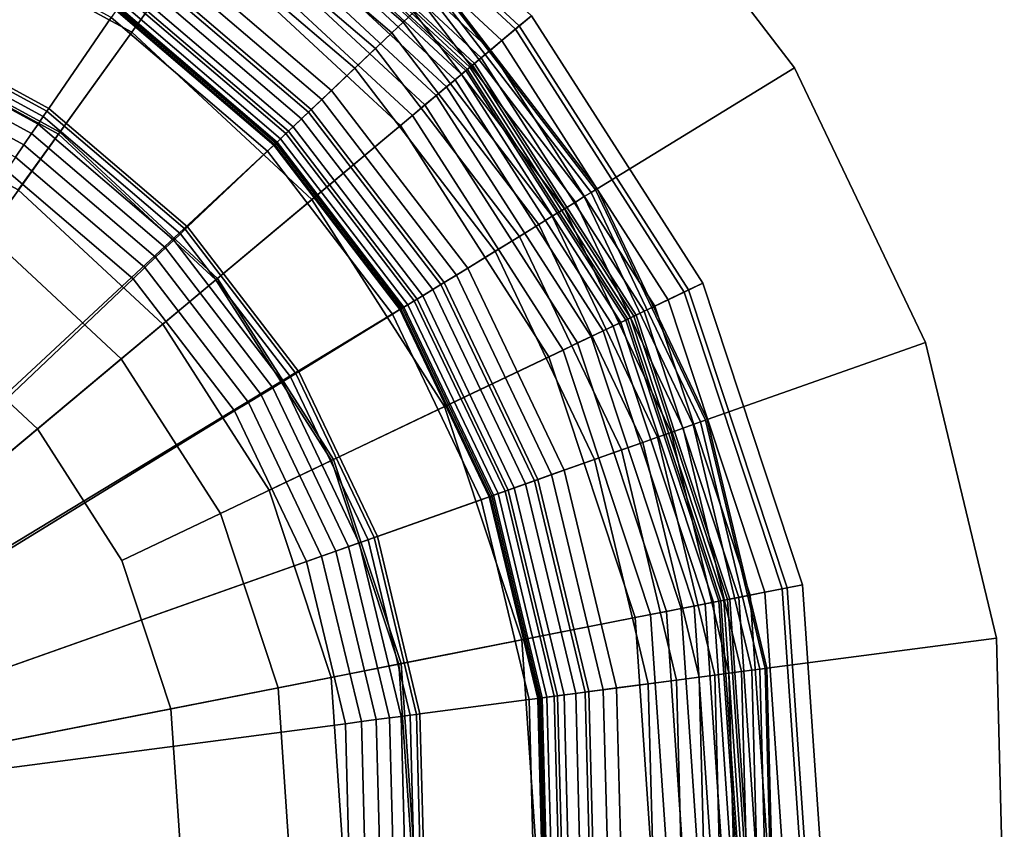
# Model space of a CAD drawing. Extents: x -43.1 to 43.1, y -41.3 to 41.3.
# Tile 521 of 656: x 42.109 to 43.057, y -7.639 to -6.86. Entities that reach past the tile are written whole.
import ezdxf

# ---------------------------------------------------------------- set-up
doc = ezdxf.new("R2010")
doc.units = 0
for name, color, linetype in [('LAMP', 7, 'CONTINUOUS'), ('LAMP_SUPPORT', 18, 'CONTINUOUS'), ('METAL_BASE', 254, 'CONTINUOUS')]:
    doc.layers.add(name, color=color, linetype=linetype)

msp = doc.modelspace()

# ---------------------------------------------------------------- linework, layer by layer
at = {"layer": 'LAMP'}
for points in [[(41.9655, -6.8692, 32.4555), (42.1475, -6.968, 32.4555), (42.2903, -6.7692, 32.4478), (42.0544, -6.6411, 32.4478)], [(42.0489, -6.6552, 34.8124), (42.2815, -6.7815, 34.8124), (42.2166, -6.8718, 34.9196), (42.0085, -6.7589, 34.9196)], [(42.3658, -6.6641, 34.1969), (42.5862, -6.8689, 34.1969), (42.6016, -6.8561, 34.4527), (42.3775, -6.6479, 34.4527)], [(42.3775, -6.6479, 34.4527), (42.6016, -6.8561, 34.4527), (42.5899, -6.8658, 34.5706), (42.3686, -6.6602, 34.5706)], [(42.3686, -6.6602, 34.5706), (42.5899, -6.8658, 34.5706), (42.5449, -6.9035, 34.6933), (42.3344, -6.7078, 34.6933)], [(42.3558, -6.678, 33.9125), (42.573, -6.8799, 33.9125), (42.5862, -6.8689, 34.1969), (42.3658, -6.6641, 34.1969)], [(42.3475, -6.6896, 33.6123), (42.5621, -6.8891, 33.6123), (42.573, -6.8799, 33.9125), (42.3558, -6.678, 33.9125)], [(42.3408, -6.6989, 33.3092), (42.5533, -6.8964, 33.3092), (42.5621, -6.8891, 33.6123), (42.3475, -6.6896, 33.6123)], [(42.3358, -6.7059, 33.0163), (42.5467, -6.9019, 33.0163), (42.5533, -6.8964, 33.3092), (42.3408, -6.6989, 33.3092)], [(42.3344, -6.7078, 34.6933), (42.5449, -6.9035, 34.6933), (42.4754, -6.9616, 34.8124), (42.2815, -6.7815, 34.8124)], [(42.3295, -6.7147, 32.4972), (42.5384, -6.9088, 32.4972), (42.5399, -6.9076, 32.5123), (42.3306, -6.7131, 32.5123)], [(42.3306, -6.7131, 32.5123), (42.5399, -6.9076, 32.5123), (42.5423, -6.9056, 32.7463), (42.3324, -6.7106, 32.7463)], [(42.3324, -6.7106, 32.7463), (42.5423, -6.9056, 32.7463), (42.5467, -6.9019, 33.0163), (42.3358, -6.7059, 33.0163)], [(42.3216, -6.7257, 32.4712), (42.5281, -6.9175, 32.4712), (42.5344, -6.9122, 32.4834), (42.3264, -6.719, 32.4834)], [(42.3264, -6.719, 32.4834), (42.5344, -6.9122, 32.4834), (42.5384, -6.9088, 32.4972), (42.3295, -6.7147, 32.4972)], [(42.3154, -6.7344, 32.4612), (42.5199, -6.9244, 32.4612), (42.5281, -6.9175, 32.4712), (42.3216, -6.7257, 32.4712)], [(42.3079, -6.7447, 32.4537), (42.51, -6.9326, 32.4537), (42.5199, -6.9244, 32.4612), (42.3154, -6.7344, 32.4612)], [(42.2995, -6.7565, 32.4491), (42.499, -6.9418, 32.4491), (42.51, -6.9326, 32.4537), (42.3079, -6.7447, 32.4537)], [(42.0085, -6.7589, 34.9196), (42.2166, -6.8718, 34.9196), (42.1462, -6.9698, 35.0066), (41.9647, -6.8712, 35.0066)], [(42.2903, -6.7692, 32.4478), (42.487, -6.9519, 32.4478), (42.499, -6.9418, 32.4491), (42.2995, -6.7565, 32.4491)], [(42.1475, -6.968, 32.4555), (42.2991, -7.1089, 32.4555), (42.487, -6.9519, 32.4478), (42.2903, -6.7692, 32.4478)], [(42.2815, -6.7815, 34.8124), (42.4754, -6.9616, 34.8124), (42.39, -7.033, 34.9196), (42.2166, -6.8718, 34.9196)], [(42.5862, -6.8689, 34.1969), (42.7487, -7.1221, 34.1969), (42.7668, -7.1135, 34.4527), (42.6016, -6.8561, 34.4527)], [(42.6016, -6.8561, 34.4527), (42.7668, -7.1135, 34.4527), (42.753, -7.12, 34.5706), (42.5899, -6.8658, 34.5706)], [(41.9647, -6.8712, 35.0066), (42.1462, -6.9698, 35.0066), (42.077, -7.066, 35.0649), (41.9217, -6.9817, 35.0649)], [(41.9406, -6.9331, 31.956), (42.1074, -7.0237, 31.956), (42.1475, -6.968, 32.4555), (41.9655, -6.8692, 32.4555)], [(42.2166, -6.8718, 34.9196), (42.39, -7.033, 34.9196), (42.2975, -7.1103, 35.0066), (42.1462, -6.9698, 35.0066)], [(42.5899, -6.8658, 34.5706), (42.753, -7.12, 34.5706), (42.7001, -7.1453, 34.6933), (42.5449, -6.9035, 34.6933)], [(42.573, -6.8799, 33.9125), (42.7333, -7.1295, 33.9125), (42.7487, -7.1221, 34.1969), (42.5862, -6.8689, 34.1969)], [(42.5621, -6.8891, 33.6123), (42.7204, -7.1356, 33.6123), (42.7333, -7.1295, 33.9125), (42.573, -6.8799, 33.9125)], [(42.5533, -6.8964, 33.3092), (42.7101, -7.1405, 33.3092), (42.7204, -7.1356, 33.6123), (42.5621, -6.8891, 33.6123)], [(42.5423, -6.9056, 32.7463), (42.6971, -7.1467, 32.7463), (42.7023, -7.1442, 33.0163), (42.5467, -6.9019, 33.0163)], [(42.5467, -6.9019, 33.0163), (42.7023, -7.1442, 33.0163), (42.7101, -7.1405, 33.3092), (42.5533, -6.8964, 33.3092)], [(42.5449, -6.9035, 34.6933), (42.7001, -7.1453, 34.6933), (42.6183, -7.1843, 34.8124), (42.4754, -6.9616, 34.8124)], [(42.5281, -6.9175, 32.4712), (42.6803, -7.1547, 32.4712), (42.6878, -7.1512, 32.4834), (42.5344, -6.9122, 32.4834)], [(42.5344, -6.9122, 32.4834), (42.6878, -7.1512, 32.4834), (42.6925, -7.1489, 32.4972), (42.5384, -6.9088, 32.4972)], [(42.5384, -6.9088, 32.4972), (42.6925, -7.1489, 32.4972), (42.6943, -7.148, 32.5123), (42.5399, -6.9076, 32.5123)], [(42.5399, -6.9076, 32.5123), (42.6943, -7.148, 32.5123), (42.6971, -7.1467, 32.7463), (42.5423, -6.9056, 32.7463)], [(42.5199, -6.9244, 32.4612), (42.6707, -7.1593, 32.4612), (42.6803, -7.1547, 32.4712), (42.5281, -6.9175, 32.4712)], [(42.51, -6.9326, 32.4537), (42.6591, -7.1648, 32.4537), (42.6707, -7.1593, 32.4612), (42.5199, -6.9244, 32.4612)], [(42.1074, -7.0237, 31.956), (41.9406, -6.9331, 31.956), (41.6655, -7.6388, 31.956), (42.2465, -7.1529, 31.956)], [(42.499, -6.9418, 32.4491), (42.6461, -7.171, 32.4491), (42.6591, -7.1648, 32.4537), (42.51, -6.9326, 32.4537)], [(42.487, -6.9519, 32.4478), (42.632, -7.1778, 32.4478), (42.6461, -7.171, 32.4491), (42.499, -6.9418, 32.4491)], [(42.2991, -7.1089, 32.4555), (42.411, -7.2832, 32.4555), (42.632, -7.1778, 32.4478), (42.487, -6.9519, 32.4478)], [(42.1074, -7.0237, 31.956), (42.2465, -7.1529, 31.956), (42.2991, -7.1089, 32.4555), (42.1475, -6.968, 32.4555)], [(42.4754, -6.9616, 34.8124), (42.6183, -7.1843, 34.8124), (42.5179, -7.2322, 34.9196), (42.39, -7.033, 34.9196)], [(42.1462, -6.9698, 35.0066), (42.2975, -7.1103, 35.0066), (42.2065, -7.1864, 35.0649), (42.077, -7.066, 35.0649)], [(42.39, -7.033, 34.9196), (42.5179, -7.2322, 34.9196), (42.409, -7.2841, 35.0066), (42.2975, -7.1103, 35.0066)], [(42.077, -7.066, 35.0649), (42.2065, -7.1864, 35.0649), (42.1259, -7.2538, 35.0862), (42.0157, -7.1514, 35.0862)], [(42.0157, -7.1514, 35.0862), (42.1259, -7.2538, 35.0862), (41.6655, -7.6388, 35.0862), (41.8835, -7.0796, 35.0862)], [(42.2975, -7.1103, 35.0066), (42.409, -7.2841, 35.0066), (42.3021, -7.3351, 35.0649), (42.2065, -7.1864, 35.0649)], [(42.2465, -7.1529, 31.956), (42.3491, -7.3127, 31.956), (42.411, -7.2832, 32.4555), (42.2991, -7.1089, 32.4555)], [(42.753, -7.12, 34.5706), (42.8479, -7.4068, 34.5706), (42.7903, -7.4181, 34.6933), (42.7001, -7.1453, 34.6933)], [(42.7487, -7.1221, 34.1969), (42.8432, -7.4077, 34.1969), (42.8628, -7.4039, 34.4527), (42.7668, -7.1135, 34.4527)], [(42.7668, -7.1135, 34.4527), (42.8628, -7.4039, 34.4527), (42.8479, -7.4068, 34.5706), (42.753, -7.12, 34.5706)], [(42.7204, -7.1356, 33.6123), (42.8124, -7.4138, 33.6123), (42.8264, -7.411, 33.9125), (42.7333, -7.1295, 33.9125)], [(42.7333, -7.1295, 33.9125), (42.8264, -7.411, 33.9125), (42.8432, -7.4077, 34.1969), (42.7487, -7.1221, 34.1969)], [(42.7101, -7.1405, 33.3092), (42.8012, -7.416, 33.3092), (42.8124, -7.4138, 33.6123), (42.7204, -7.1356, 33.6123)], [(42.7001, -7.1453, 34.6933), (42.7903, -7.4181, 34.6933), (42.7014, -7.4355, 34.8124), (42.6183, -7.1843, 34.8124)], [(42.6878, -7.1512, 32.4834), (42.7769, -7.4207, 32.4834), (42.7821, -7.4197, 32.4972), (42.6925, -7.1489, 32.4972)], [(42.6925, -7.1489, 32.4972), (42.7821, -7.4197, 32.4972), (42.784, -7.4193, 32.5123), (42.6943, -7.148, 32.5123)], [(42.6943, -7.148, 32.5123), (42.784, -7.4193, 32.5123), (42.787, -7.4187, 32.7463), (42.6971, -7.1467, 32.7463)], [(42.6971, -7.1467, 32.7463), (42.787, -7.4187, 32.7463), (42.7927, -7.4176, 33.0163), (42.7023, -7.1442, 33.0163)], [(42.7023, -7.1442, 33.0163), (42.7927, -7.4176, 33.0163), (42.8012, -7.416, 33.3092), (42.7101, -7.1405, 33.3092)], [(42.3491, -7.3127, 31.956), (42.2465, -7.1529, 31.956), (41.6655, -7.6388, 31.956), (42.4087, -7.493, 31.956)], [(42.6707, -7.1593, 32.4612), (42.7583, -7.4244, 32.4612), (42.7688, -7.4223, 32.4712), (42.6803, -7.1547, 32.4712)], [(42.6803, -7.1547, 32.4712), (42.7688, -7.4223, 32.4712), (42.7769, -7.4207, 32.4834), (42.6878, -7.1512, 32.4834)], [(42.6461, -7.171, 32.4491), (42.7316, -7.4296, 32.4491), (42.7458, -7.4268, 32.4537), (42.6591, -7.1648, 32.4537)], [(42.6591, -7.1648, 32.4537), (42.7458, -7.4268, 32.4537), (42.7583, -7.4244, 32.4612), (42.6707, -7.1593, 32.4612)], [(42.411, -7.2832, 32.4555), (42.476, -7.4798, 32.4555), (42.7163, -7.4326, 32.4478), (42.632, -7.1778, 32.4478)], [(42.632, -7.1778, 32.4478), (42.7163, -7.4326, 32.4478), (42.7316, -7.4296, 32.4491), (42.6461, -7.171, 32.4491)], [(42.2065, -7.1864, 35.0649), (42.3021, -7.3351, 35.0649), (42.2072, -7.3804, 35.0862), (42.1259, -7.2538, 35.0862)], [(42.6183, -7.1843, 34.8124), (42.7014, -7.4355, 34.8124), (42.5922, -7.457, 34.9196), (42.5179, -7.2322, 34.9196)], [(42.5179, -7.2322, 34.9196), (42.5922, -7.457, 34.9196), (42.4739, -7.4802, 35.0066), (42.409, -7.2841, 35.0066)], [(42.2072, -7.3804, 35.0862), (42.2544, -7.5232, 35.0862), (41.6655, -7.6388, 35.0862), (42.1259, -7.2538, 35.0862)], [(42.409, -7.2841, 35.0066), (42.4739, -7.4802, 35.0066), (42.3576, -7.503, 35.0649), (42.3021, -7.3351, 35.0649)], [(42.3491, -7.3127, 31.956), (42.4087, -7.493, 31.956), (42.476, -7.4798, 32.4555), (42.411, -7.2832, 32.4555)], [(42.3021, -7.3351, 35.0649), (42.3576, -7.503, 35.0649), (42.2544, -7.5232, 35.0862), (42.2072, -7.3804, 35.0862)], [(42.8432, -7.4077, 34.1969), (42.8636, -7.7079, 34.1969), (42.8836, -7.709, 34.4527), (42.8628, -7.4039, 34.4527)], [(42.8628, -7.4039, 34.4527), (42.8836, -7.709, 34.4527), (42.8684, -7.7081, 34.5706), (42.8479, -7.4068, 34.5706)], [(42.8479, -7.4068, 34.5706), (42.8684, -7.7081, 34.5706), (42.8099, -7.7048, 34.6933), (42.7903, -7.4181, 34.6933)], [(42.8012, -7.416, 33.3092), (42.8209, -7.7054, 33.3092), (42.8323, -7.7061, 33.6123), (42.8124, -7.4138, 33.6123)], [(42.8124, -7.4138, 33.6123), (42.8323, -7.7061, 33.6123), (42.8465, -7.7069, 33.9125), (42.8264, -7.411, 33.9125)], [(42.8264, -7.411, 33.9125), (42.8465, -7.7069, 33.9125), (42.8636, -7.7079, 34.1969), (42.8432, -7.4077, 34.1969)], [(42.7903, -7.4181, 34.6933), (42.8099, -7.7048, 34.6933), (42.7194, -7.6995, 34.8124), (42.7014, -7.4355, 34.8124)], [(42.7458, -7.4268, 32.4537), (42.7645, -7.7021, 32.4537), (42.7773, -7.7029, 32.4612), (42.7583, -7.4244, 32.4612)], [(42.7583, -7.4244, 32.4612), (42.7773, -7.7029, 32.4612), (42.788, -7.7035, 32.4712), (42.7688, -7.4223, 32.4712)], [(42.7688, -7.4223, 32.4712), (42.788, -7.7035, 32.4712), (42.7962, -7.704, 32.4834), (42.7769, -7.4207, 32.4834)], [(42.7769, -7.4207, 32.4834), (42.7962, -7.704, 32.4834), (42.8015, -7.7043, 32.4972), (42.7821, -7.4197, 32.4972)], [(42.7821, -7.4197, 32.4972), (42.8015, -7.7043, 32.4972), (42.8034, -7.7044, 32.5123), (42.784, -7.4193, 32.5123)], [(42.784, -7.4193, 32.5123), (42.8034, -7.7044, 32.5123), (42.8065, -7.7046, 32.7463), (42.787, -7.4187, 32.7463)], [(42.787, -7.4187, 32.7463), (42.8065, -7.7046, 32.7463), (42.8123, -7.7049, 33.0163), (42.7927, -7.4176, 33.0163)], [(42.7927, -7.4176, 33.0163), (42.8123, -7.7049, 33.0163), (42.8209, -7.7054, 33.3092), (42.8012, -7.416, 33.3092)], [(42.476, -7.4798, 32.4555), (42.4901, -7.6863, 32.4555), (42.7345, -7.7004, 32.4478), (42.7163, -7.4326, 32.4478)], [(42.7163, -7.4326, 32.4478), (42.7345, -7.7004, 32.4478), (42.7501, -7.7013, 32.4491), (42.7316, -7.4296, 32.4491)], [(42.7316, -7.4296, 32.4491), (42.7501, -7.7013, 32.4491), (42.7645, -7.7021, 32.4537), (42.7458, -7.4268, 32.4537)], [(42.7014, -7.4355, 34.8124), (42.7194, -7.6995, 34.8124), (42.6083, -7.6931, 34.9196), (42.5922, -7.457, 34.9196)], [(42.5922, -7.457, 34.9196), (42.6083, -7.6931, 34.9196), (42.4879, -7.6862, 35.0066), (42.4739, -7.4802, 35.0066)], [(42.4739, -7.4802, 35.0066), (42.4879, -7.6862, 35.0066), (42.3696, -7.6794, 35.0649), (42.3576, -7.503, 35.0649)], [(42.4087, -7.493, 31.956), (42.4216, -7.6824, 31.956), (42.4901, -7.6863, 32.4555), (42.476, -7.4798, 32.4555)], [(42.4216, -7.6824, 31.956), (42.4087, -7.493, 31.956), (41.6655, -7.6388, 31.956), (42.387, -7.8691, 31.956)], [(42.3576, -7.503, 35.0649), (42.3696, -7.6794, 35.0649), (42.2647, -7.6733, 35.0862), (42.2544, -7.5232, 35.0862)], [(42.2647, -7.6733, 35.0862), (42.2372, -7.8213, 35.0862), (41.6655, -7.6388, 35.0862), (42.2544, -7.5232, 35.0862)], [(42.0338, -8.3006, 31.956), (42.1868, -8.1882, 31.956), (41.6655, -7.6388, 31.956), (41.8577, -8.3714, 31.956)], [(42.1739, -7.9577, 35.0862), (42.0786, -8.0741, 35.0862), (41.6655, -7.6388, 35.0862), (42.2372, -7.8213, 35.0862)], [(42.3071, -8.0413, 31.956), (42.387, -7.8691, 31.956), (41.6655, -7.6388, 31.956), (42.1868, -8.1882, 31.956)]]:
    msp.add_3dface(points, dxfattribs=at)
at = {"layer": 'LAMP_SUPPORT'}
for points in [[(42.4883, -6.8526, 28.7657), (42.3069, -6.6977, 28.7657), (42.2991, -6.7091, 28.7608), (42.4782, -6.8621, 28.7608)], [(42.4782, -6.8621, 32.3525), (42.2991, -6.7091, 32.3525), (42.3069, -6.6977, 32.3476), (42.4883, -6.8526, 32.3476)], [(42.4782, -6.8621, 28.7608), (42.2991, -6.7091, 28.7608), (42.2906, -6.7215, 28.7591), (42.4673, -6.8725, 28.7591)], [(42.4673, -6.8725, 32.3543), (42.2906, -6.7215, 32.3543), (42.2991, -6.7091, 32.3525), (42.4782, -6.8621, 32.3525)], [(42.3997, -6.9367, 32.3543), (42.2377, -6.7983, 32.3543), (42.2906, -6.7215, 32.3543), (42.4673, -6.8725, 32.3543)], [(42.4673, -6.8725, 28.7591), (42.2906, -6.7215, 28.7591), (42.2781, -6.7396, 28.7574), (42.4514, -6.8876, 28.7574)], [(42.4514, -6.8876, 28.7574), (42.2781, -6.7396, 28.7574), (42.2625, -6.7623, 28.7526), (42.4314, -6.9065, 28.7526)], [(41.6699, -7.6158, 31.3898), (42.0266, -6.7546, 31.3898), (42.2023, -6.85, 31.3898), (42.3543, -6.9798, 31.3898)], [(42.1969, -6.8577, 28.6937), (42.023, -6.7633, 28.6937), (41.9824, -6.8612, 27.6716), (42.1369, -6.9451, 27.6716)], [(42.4314, -6.9065, 28.7526), (42.2625, -6.7623, 28.7526), (42.2451, -6.7877, 28.745), (42.4091, -6.9278, 28.745)], [(42.4091, -6.9278, 28.745), (42.2451, -6.7877, 28.745), (42.2277, -6.8129, 28.735), (42.3869, -6.9488, 28.735)], [(42.3896, -6.9463, 32.3527), (42.2298, -6.8098, 32.3527), (42.2377, -6.7983, 32.3543), (42.3997, -6.9367, 32.3543)], [(42.3869, -6.9488, 28.735), (42.2277, -6.8129, 28.735), (42.2126, -6.8349, 28.7229), (42.3675, -6.9672, 28.7229)], [(42.3803, -6.9551, 32.3481), (42.2226, -6.8204, 32.3481), (42.2298, -6.8098, 32.3527), (42.3896, -6.9463, 32.3527)], [(42.3721, -6.9629, 32.3409), (42.2162, -6.8297, 32.3409), (42.2226, -6.8204, 32.3481), (42.3803, -6.9551, 32.3481)], [(42.6648, -7.0226, 28.8247), (42.515, -6.8273, 28.8247), (42.5137, -6.8285, 28.8097), (42.6634, -7.0235, 28.8097)], [(42.6634, -7.0235, 32.3037), (42.5137, -6.8285, 32.3037), (42.515, -6.8273, 32.2886), (42.6648, -7.0226, 32.2886)], [(42.6648, -7.0226, 32.2886), (42.515, -6.8273, 32.2886), (42.515, -6.8273, 28.8247), (42.6648, -7.0226, 28.8247)], [(42.3675, -6.9672, 28.7229), (42.2126, -6.8349, 28.7229), (42.2016, -6.8509, 28.709), (42.3535, -6.9805, 28.709)], [(42.3652, -6.9694, 32.3315), (42.2108, -6.8375, 32.3315), (42.2162, -6.8297, 32.3409), (42.3721, -6.9629, 32.3409)], [(42.6591, -7.0261, 28.7959), (42.5101, -6.8319, 28.7959), (42.5045, -6.8372, 28.7837), (42.6525, -7.0301, 28.7837)], [(42.6525, -7.0301, 32.3297), (42.5045, -6.8372, 32.3297), (42.5101, -6.8319, 32.3175), (42.6591, -7.0261, 32.3175)], [(42.6634, -7.0235, 28.8097), (42.5137, -6.8285, 28.8097), (42.5101, -6.8319, 28.7959), (42.6591, -7.0261, 28.7959)], [(42.6591, -7.0261, 32.3175), (42.5101, -6.8319, 32.3175), (42.5137, -6.8285, 32.3037), (42.6634, -7.0235, 32.3037)], [(42.3566, -6.9775, 32.3074), (42.2041, -6.8472, 32.3074), (42.2067, -6.8434, 32.3202), (42.36, -6.9743, 32.3202)], [(42.36, -6.9743, 32.3202), (42.2067, -6.8434, 32.3202), (42.2108, -6.8375, 32.3315), (42.3652, -6.9694, 32.3315)], [(42.6439, -7.0354, 28.7735), (42.4971, -6.8442, 28.7735), (42.4883, -6.8526, 28.7657), (42.6335, -7.0418, 28.7657)], [(42.6335, -7.0418, 32.3476), (42.4883, -6.8526, 32.3476), (42.4971, -6.8442, 32.3398), (42.6439, -7.0354, 32.3398)], [(42.6525, -7.0301, 28.7837), (42.5045, -6.8372, 28.7837), (42.4971, -6.8442, 28.7735), (42.6439, -7.0354, 28.7735)], [(42.6439, -7.0354, 32.3398), (42.4971, -6.8442, 32.3398), (42.5045, -6.8372, 32.3297), (42.6525, -7.0301, 32.3297)], [(42.3535, -6.9805, 28.709), (42.2016, -6.8509, 28.709), (42.1969, -6.8577, 28.6937), (42.3474, -6.9863, 28.6937)], [(42.3543, -6.9798, 31.3898), (42.2023, -6.85, 31.3898), (42.2032, -6.8486, 32.2934), (42.3555, -6.9786, 32.2934)], [(42.3555, -6.9786, 32.2934), (42.2032, -6.8486, 32.2934), (42.2041, -6.8472, 32.3074), (42.3566, -6.9775, 32.3074)], [(42.6335, -7.0418, 28.7657), (42.4883, -6.8526, 28.7657), (42.4782, -6.8621, 28.7608), (42.6217, -7.049, 28.7608)], [(42.6217, -7.049, 32.3525), (42.4782, -6.8621, 32.3525), (42.4883, -6.8526, 32.3476), (42.6335, -7.0418, 32.3476)], [(42.135, -6.9478, 27.6563), (41.9812, -6.8642, 27.6563), (41.9788, -6.87, 27.6424), (42.1315, -6.9529, 27.6424)], [(42.1369, -6.9451, 27.6716), (41.9824, -6.8612, 27.6716), (41.9812, -6.8642, 27.6563), (42.135, -6.9478, 27.6563)], [(42.3474, -6.9863, 28.6937), (42.1969, -6.8577, 28.6937), (42.1369, -6.9451, 27.6716), (42.2705, -7.0592, 27.6716)], [(42.6217, -7.049, 28.7608), (42.4782, -6.8621, 28.7608), (42.4673, -6.8725, 28.7591), (42.6088, -7.0569, 28.7591)], [(42.6088, -7.0569, 32.3543), (42.4673, -6.8725, 32.3543), (42.4782, -6.8621, 32.3525), (42.6217, -7.049, 32.3525)], [(42.1315, -6.9529, 27.6424), (41.9788, -6.87, 27.6424), (41.9754, -6.8782, 27.6303), (42.1265, -6.9602, 27.6303)], [(42.5293, -7.1056, 32.3543), (42.3997, -6.9367, 32.3543), (42.4673, -6.8725, 32.3543), (42.6088, -7.0569, 32.3543)], [(42.6088, -7.0569, 28.7591), (42.4673, -6.8725, 28.7591), (42.4514, -6.8876, 28.7574), (42.5901, -7.0684, 28.7574)], [(42.1265, -6.9602, 27.6303), (41.9754, -6.8782, 27.6303), (41.9711, -6.8885, 27.6203), (42.1202, -6.9694, 27.6203)], [(42.1202, -6.9694, 27.6203), (41.9711, -6.8885, 27.6203), (41.9662, -6.9004, 27.6127), (42.1128, -6.9801, 27.6127)], [(42.5901, -7.0684, 28.7574), (42.4514, -6.8876, 28.7574), (42.4314, -6.9065, 28.7526), (42.5667, -7.0827, 28.7526)], [(42.1128, -6.9801, 27.6127), (41.9662, -6.9004, 27.6127), (41.9607, -6.9138, 27.6079), (42.1047, -6.992, 27.6079)], [(42.5667, -7.0827, 28.7526), (42.4314, -6.9065, 28.7526), (42.4091, -6.9278, 28.745), (42.5404, -7.0989, 28.745)], [(42.5404, -7.0989, 28.745), (42.4091, -6.9278, 28.745), (42.3869, -6.9488, 28.735), (42.5143, -7.1148, 28.735)], [(42.5174, -7.1129, 32.3527), (42.3896, -6.9463, 32.3527), (42.3997, -6.9367, 32.3543), (42.5293, -7.1056, 32.3543)], [(42.2682, -7.0615, 27.6563), (42.135, -6.9478, 27.6563), (42.1315, -6.9529, 27.6424), (42.2636, -7.0658, 27.6424)], [(42.2705, -7.0592, 27.6716), (42.1369, -6.9451, 27.6716), (42.135, -6.9478, 27.6563), (42.2682, -7.0615, 27.6563)], [(42.5143, -7.1148, 28.735), (42.3869, -6.9488, 28.735), (42.3675, -6.9672, 28.7229), (42.4915, -7.1288, 28.7229)], [(42.5065, -7.1196, 32.3481), (42.3803, -6.9551, 32.3481), (42.3896, -6.9463, 32.3527), (42.5174, -7.1129, 32.3527)], [(42.2636, -7.0658, 27.6424), (42.1315, -6.9529, 27.6424), (42.1265, -6.9602, 27.6303), (42.2572, -7.0719, 27.6303)], [(42.4969, -7.1255, 32.3409), (42.3721, -6.9629, 32.3409), (42.3803, -6.9551, 32.3481), (42.5065, -7.1196, 32.3481)], [(42.2491, -7.0795, 27.6203), (42.1202, -6.9694, 27.6203), (42.1128, -6.9801, 27.6127), (42.2397, -7.0884, 27.6127)], [(42.2572, -7.0719, 27.6303), (42.1265, -6.9602, 27.6303), (42.1202, -6.9694, 27.6203), (42.2491, -7.0795, 27.6203)], [(42.4915, -7.1288, 28.7229), (42.3675, -6.9672, 28.7229), (42.3535, -6.9805, 28.709), (42.475, -7.1389, 28.709)], [(42.4827, -7.1342, 32.3202), (42.36, -6.9743, 32.3202), (42.3652, -6.9694, 32.3315), (42.4888, -7.1304, 32.3315)], [(42.4888, -7.1304, 32.3315), (42.3652, -6.9694, 32.3315), (42.3721, -6.9629, 32.3409), (42.4969, -7.1255, 32.3409)], [(42.4759, -7.1383, 31.3898), (42.3543, -6.9798, 31.3898), (42.3555, -6.9786, 32.2934), (42.4774, -7.1375, 32.2934)], [(42.4774, -7.1375, 32.2934), (42.3555, -6.9786, 32.2934), (42.3566, -6.9775, 32.3074), (42.4787, -7.1366, 32.3074)], [(42.4787, -7.1366, 32.3074), (42.3566, -6.9775, 32.3074), (42.36, -6.9743, 32.3202), (42.4827, -7.1342, 32.3202)], [(41.678, -7.6215, 31.3898), (41.6699, -7.6158, 31.3898), (42.3543, -6.9798, 31.3898), (42.4759, -7.1383, 31.3898)], [(42.2397, -7.0884, 27.6127), (42.1128, -6.9801, 27.6127), (42.1047, -6.992, 27.6079), (42.2293, -7.0984, 27.6079)], [(42.4679, -7.1433, 28.6937), (42.3474, -6.9863, 28.6937), (42.2705, -7.0592, 27.6716), (42.3775, -7.1987, 27.6716)], [(42.475, -7.1389, 28.709), (42.3535, -6.9805, 28.709), (42.3474, -6.9863, 28.6937), (42.4679, -7.1433, 28.6937)], [(42.2293, -7.0984, 27.6079), (42.1047, -6.992, 27.6079), (42.0959, -7.0048, 27.6063), (42.218, -7.1091, 27.6063)], [(42.218, -7.1091, 27.6063), (42.0959, -7.0048, 27.6063), (41.8953, -7.2966, 27.6063), (41.9611, -7.3529, 27.6063)], [(42.7645, -7.247, 28.7959), (42.6591, -7.0261, 28.7959), (42.6525, -7.0301, 28.7837), (42.7572, -7.2496, 28.7837)], [(42.7572, -7.2496, 32.3297), (42.6525, -7.0301, 32.3297), (42.6591, -7.0261, 32.3175), (42.7645, -7.247, 32.3175)], [(42.7692, -7.2454, 28.8097), (42.6634, -7.0235, 28.8097), (42.6591, -7.0261, 28.7959), (42.7645, -7.247, 28.7959)], [(42.7645, -7.247, 32.3175), (42.6591, -7.0261, 32.3175), (42.6634, -7.0235, 32.3037), (42.7692, -7.2454, 32.3037)], [(42.7708, -7.2448, 28.8247), (42.6648, -7.0226, 28.8247), (42.6634, -7.0235, 28.8097), (42.7692, -7.2454, 28.8097)], [(42.7692, -7.2454, 32.3037), (42.6634, -7.0235, 32.3037), (42.6648, -7.0226, 32.2886), (42.7708, -7.2448, 32.2886)], [(42.7708, -7.2448, 32.2886), (42.6648, -7.0226, 32.2886), (42.6648, -7.0226, 28.8247), (42.7708, -7.2448, 28.8247)], [(42.7476, -7.253, 28.7735), (42.6439, -7.0354, 28.7735), (42.6335, -7.0418, 28.7657), (42.7361, -7.2571, 28.7657)], [(42.7361, -7.2571, 32.3476), (42.6335, -7.0418, 32.3476), (42.6439, -7.0354, 32.3398), (42.7476, -7.253, 32.3398)], [(42.7572, -7.2496, 28.7837), (42.6525, -7.0301, 28.7837), (42.6439, -7.0354, 28.7735), (42.7476, -7.253, 28.7735)], [(42.7476, -7.253, 32.3398), (42.6439, -7.0354, 32.3398), (42.6525, -7.0301, 32.3297), (42.7572, -7.2496, 32.3297)], [(42.7361, -7.2571, 28.7657), (42.6335, -7.0418, 28.7657), (42.6217, -7.049, 28.7608), (42.7231, -7.2617, 28.7608)], [(42.7231, -7.2617, 32.3525), (42.6217, -7.049, 32.3525), (42.6335, -7.0418, 32.3476), (42.7361, -7.2571, 32.3476)], [(42.7231, -7.2617, 28.7608), (42.6217, -7.049, 28.7608), (42.6088, -7.0569, 28.7591), (42.7089, -7.2667, 28.7591)], [(42.7089, -7.2667, 32.3543), (42.6088, -7.0569, 32.3543), (42.6217, -7.049, 32.3525), (42.7231, -7.2617, 32.3525)], [(42.3747, -7.2004, 27.6563), (42.2682, -7.0615, 27.6563), (42.2636, -7.0658, 27.6424), (42.3694, -7.2036, 27.6424)], [(42.3775, -7.1987, 27.6716), (42.2705, -7.0592, 27.6716), (42.2682, -7.0615, 27.6563), (42.3747, -7.2004, 27.6563)], [(42.621, -7.2978, 32.3543), (42.5293, -7.1056, 32.3543), (42.6088, -7.0569, 32.3543), (42.7089, -7.2667, 32.3543)], [(42.7089, -7.2667, 28.7591), (42.6088, -7.0569, 28.7591), (42.5901, -7.0684, 28.7574), (42.6882, -7.274, 28.7574)], [(42.3618, -7.2083, 27.6303), (42.2572, -7.0719, 27.6303), (42.2491, -7.0795, 27.6203), (42.3524, -7.2141, 27.6203)], [(42.3694, -7.2036, 27.6424), (42.2636, -7.0658, 27.6424), (42.2572, -7.0719, 27.6303), (42.3618, -7.2083, 27.6303)], [(42.6882, -7.274, 28.7574), (42.5901, -7.0684, 28.7574), (42.5667, -7.0827, 28.7526), (42.6623, -7.2832, 28.7526)], [(42.3524, -7.2141, 27.6203), (42.2491, -7.0795, 27.6203), (42.2397, -7.0884, 27.6127), (42.3413, -7.2208, 27.6127)], [(42.6623, -7.2832, 28.7526), (42.5667, -7.0827, 28.7526), (42.5404, -7.0989, 28.745), (42.6332, -7.2935, 28.745)], [(42.3413, -7.2208, 27.6127), (42.2397, -7.0884, 27.6127), (42.2293, -7.0984, 27.6079), (42.329, -7.2284, 27.6079)], [(42.329, -7.2284, 27.6079), (42.2293, -7.0984, 27.6079), (42.218, -7.1091, 27.6063), (42.3157, -7.2365, 27.6063)], [(42.6332, -7.2935, 28.745), (42.5404, -7.0989, 28.745), (42.5143, -7.1148, 28.735), (42.6044, -7.3037, 28.735)], [(42.3157, -7.2365, 27.6063), (42.218, -7.1091, 27.6063), (41.9611, -7.3529, 27.6063), (42.0138, -7.4215, 27.6063)], [(42.6079, -7.3025, 32.3527), (42.5174, -7.1129, 32.3527), (42.5293, -7.1056, 32.3543), (42.621, -7.2978, 32.3543)], [(42.6044, -7.3037, 28.735), (42.5143, -7.1148, 28.735), (42.4915, -7.1288, 28.7229), (42.5792, -7.3127, 28.7229)], [(42.5851, -7.3105, 32.3409), (42.4969, -7.1255, 32.3409), (42.5065, -7.1196, 32.3481), (42.5958, -7.3068, 32.3481)], [(42.5958, -7.3068, 32.3481), (42.5065, -7.1196, 32.3481), (42.5174, -7.1129, 32.3527), (42.6079, -7.3025, 32.3527)], [(42.5792, -7.3127, 28.7229), (42.4915, -7.1288, 28.7229), (42.475, -7.1389, 28.709), (42.561, -7.3191, 28.709)], [(42.5694, -7.3161, 32.3202), (42.4827, -7.1342, 32.3202), (42.4888, -7.1304, 32.3315), (42.5762, -7.3137, 32.3315)], [(42.5762, -7.3137, 32.3315), (42.4888, -7.1304, 32.3315), (42.4969, -7.1255, 32.3409), (42.5851, -7.3105, 32.3409)], [(41.6832, -7.6299, 31.3898), (41.678, -7.6215, 31.3898), (42.4759, -7.1383, 31.3898), (42.562, -7.3187, 31.3898)], [(42.561, -7.3191, 28.709), (42.475, -7.1389, 28.709), (42.4679, -7.1433, 28.6937), (42.5531, -7.3219, 28.6937)], [(42.562, -7.3187, 31.3898), (42.4759, -7.1383, 31.3898), (42.4774, -7.1375, 32.2934), (42.5636, -7.3182, 32.2934)], [(42.5636, -7.3182, 32.2934), (42.4774, -7.1375, 32.2934), (42.4787, -7.1366, 32.3074), (42.5651, -7.3176, 32.3074)], [(42.5651, -7.3176, 32.3074), (42.4787, -7.1366, 32.3074), (42.4827, -7.1342, 32.3202), (42.5694, -7.3161, 32.3202)], [(42.5531, -7.3219, 28.6937), (42.4679, -7.1433, 28.6937), (42.3775, -7.1987, 27.6716), (42.4532, -7.3573, 27.6716)], [(42.4442, -7.3605, 27.6424), (42.3694, -7.2036, 27.6424), (42.3618, -7.2083, 27.6303), (42.4358, -7.3634, 27.6303)], [(42.4501, -7.3584, 27.6563), (42.3747, -7.2004, 27.6563), (42.3694, -7.2036, 27.6424), (42.4442, -7.3605, 27.6424)], [(42.4532, -7.3573, 27.6716), (42.3775, -7.1987, 27.6716), (42.3747, -7.2004, 27.6563), (42.4501, -7.3584, 27.6563)], [(42.4254, -7.3671, 27.6203), (42.3524, -7.2141, 27.6203), (42.3413, -7.2208, 27.6127), (42.4132, -7.3714, 27.6127)], [(42.4358, -7.3634, 27.6303), (42.3618, -7.2083, 27.6303), (42.3524, -7.2141, 27.6203), (42.4254, -7.3671, 27.6203)], [(42.4132, -7.3714, 27.6127), (42.3413, -7.2208, 27.6127), (42.329, -7.2284, 27.6079), (42.3995, -7.3763, 27.6079)], [(42.3995, -7.3763, 27.6079), (42.329, -7.2284, 27.6079), (42.3157, -7.2365, 27.6063), (42.3849, -7.3815, 27.6063)], [(42.3849, -7.3815, 27.6063), (42.3157, -7.2365, 27.6063), (42.0138, -7.4215, 27.6063), (42.0511, -7.4997, 27.6063)], [(42.8039, -7.4874, 28.7735), (42.7476, -7.253, 28.7735), (42.7361, -7.2571, 28.7657), (42.7918, -7.489, 28.7657)], [(42.7918, -7.489, 32.3476), (42.7361, -7.2571, 32.3476), (42.7476, -7.253, 32.3398), (42.8039, -7.4874, 32.3398)], [(42.814, -7.4861, 28.7837), (42.7572, -7.2496, 28.7837), (42.7476, -7.253, 28.7735), (42.8039, -7.4874, 28.7735)], [(42.8039, -7.4874, 32.3398), (42.7476, -7.253, 32.3398), (42.7572, -7.2496, 32.3297), (42.814, -7.4861, 32.3297)], [(42.8217, -7.4851, 28.7959), (42.7645, -7.247, 28.7959), (42.7572, -7.2496, 28.7837), (42.814, -7.4861, 28.7837)], [(42.814, -7.4861, 32.3297), (42.7572, -7.2496, 32.3297), (42.7645, -7.247, 32.3175), (42.8217, -7.4851, 32.3175)], [(42.8266, -7.4844, 28.8097), (42.7692, -7.2454, 28.8097), (42.7645, -7.247, 28.7959), (42.8217, -7.4851, 28.7959)], [(42.8217, -7.4851, 32.3175), (42.7645, -7.247, 32.3175), (42.7692, -7.2454, 32.3037), (42.8266, -7.4844, 32.3037)], [(42.8283, -7.4842, 28.8247), (42.7708, -7.2448, 28.8247), (42.7692, -7.2454, 28.8097), (42.8266, -7.4844, 28.8097)], [(42.8266, -7.4844, 32.3037), (42.7692, -7.2454, 32.3037), (42.7708, -7.2448, 32.2886), (42.8283, -7.4842, 32.2886)], [(42.8283, -7.4842, 32.2886), (42.7708, -7.2448, 32.2886), (42.7708, -7.2448, 28.8247), (42.8283, -7.4842, 28.8247)], [(42.7781, -7.4908, 28.7608), (42.7231, -7.2617, 28.7608), (42.7089, -7.2667, 28.7591), (42.7632, -7.4928, 28.7591)], [(42.7632, -7.4928, 32.3543), (42.7089, -7.2667, 32.3543), (42.7231, -7.2617, 32.3525), (42.7781, -7.4908, 32.3525)], [(42.7918, -7.489, 28.7657), (42.7361, -7.2571, 28.7657), (42.7231, -7.2617, 28.7608), (42.7781, -7.4908, 28.7608)], [(42.7781, -7.4908, 32.3525), (42.7231, -7.2617, 32.3525), (42.7361, -7.2571, 32.3476), (42.7918, -7.489, 32.3476)], [(42.6707, -7.5049, 32.3543), (42.621, -7.2978, 32.3543), (42.7089, -7.2667, 32.3543), (42.7632, -7.4928, 32.3543)], [(42.7632, -7.4928, 28.7591), (42.7089, -7.2667, 28.7591), (42.6882, -7.274, 28.7574), (42.7414, -7.4956, 28.7574)], [(42.7414, -7.4956, 28.7574), (42.6882, -7.274, 28.7574), (42.6623, -7.2832, 28.7526), (42.7141, -7.4992, 28.7526)], [(42.7141, -7.4992, 28.7526), (42.6623, -7.2832, 28.7526), (42.6332, -7.2935, 28.745), (42.6836, -7.5032, 28.745)], [(42.6836, -7.5032, 28.745), (42.6332, -7.2935, 28.745), (42.6044, -7.3037, 28.735), (42.6532, -7.5072, 28.735)], [(42.6569, -7.5067, 32.3527), (42.6079, -7.3025, 32.3527), (42.621, -7.2978, 32.3543), (42.6707, -7.5049, 32.3543)], [(42.6236, -7.5111, 32.3315), (42.5762, -7.3137, 32.3315), (42.5851, -7.3105, 32.3409), (42.633, -7.5099, 32.3409)], [(42.6532, -7.5072, 28.735), (42.6044, -7.3037, 28.735), (42.5792, -7.3127, 28.7229), (42.6267, -7.5107, 28.7229)], [(42.633, -7.5099, 32.3409), (42.5851, -7.3105, 32.3409), (42.5958, -7.3068, 32.3481), (42.6442, -7.5084, 32.3481)], [(42.6442, -7.5084, 32.3481), (42.5958, -7.3068, 32.3481), (42.6079, -7.3025, 32.3527), (42.6569, -7.5067, 32.3527)], [(41.6832, -7.6299, 31.3898), (42.562, -7.3187, 31.3898), (42.6087, -7.5131, 31.3898), (42.6139, -7.7129, 31.3898)], [(42.6076, -7.5132, 28.709), (42.561, -7.3191, 28.709), (42.5531, -7.3219, 28.6937), (42.5993, -7.5143, 28.6937)], [(42.6267, -7.5107, 28.7229), (42.5792, -7.3127, 28.7229), (42.561, -7.3191, 28.709), (42.6076, -7.5132, 28.709)], [(42.6087, -7.5131, 31.3898), (42.562, -7.3187, 31.3898), (42.5636, -7.3182, 32.2934), (42.6103, -7.5129, 32.2934)], [(42.6103, -7.5129, 32.2934), (42.5636, -7.3182, 32.2934), (42.5651, -7.3176, 32.3074), (42.6119, -7.5127, 32.3074)], [(42.6119, -7.5127, 32.3074), (42.5651, -7.3176, 32.3074), (42.5694, -7.3161, 32.3202), (42.6165, -7.5121, 32.3202)], [(42.6165, -7.5121, 32.3202), (42.5694, -7.3161, 32.3202), (42.5762, -7.3137, 32.3315), (42.6236, -7.5111, 32.3315)], [(42.5993, -7.5143, 28.6937), (42.5531, -7.3219, 28.6937), (42.4532, -7.3573, 27.6716), (42.4942, -7.5282, 27.6716)], [(42.491, -7.5286, 27.6563), (42.4501, -7.3584, 27.6563), (42.4442, -7.3605, 27.6424), (42.4848, -7.5294, 27.6424)], [(42.4942, -7.5282, 27.6716), (42.4532, -7.3573, 27.6716), (42.4501, -7.3584, 27.6563), (42.491, -7.5286, 27.6563)], [(42.465, -7.532, 27.6203), (42.4254, -7.3671, 27.6203), (42.4132, -7.3714, 27.6127), (42.4521, -7.5337, 27.6127)], [(42.476, -7.5306, 27.6303), (42.4358, -7.3634, 27.6303), (42.4254, -7.3671, 27.6203), (42.465, -7.532, 27.6203)], [(42.4848, -7.5294, 27.6424), (42.4442, -7.3605, 27.6424), (42.4358, -7.3634, 27.6303), (42.476, -7.5306, 27.6303)], [(42.4378, -7.5356, 27.6079), (42.3995, -7.3763, 27.6079), (42.3849, -7.3815, 27.6063), (42.4224, -7.5376, 27.6063)], [(42.4521, -7.5337, 27.6127), (42.4132, -7.3714, 27.6127), (42.3995, -7.3763, 27.6079), (42.4378, -7.5356, 27.6079)], [(42.4224, -7.5376, 27.6063), (42.3849, -7.3815, 27.6063), (42.0511, -7.4997, 27.6063), (42.0713, -7.5838, 27.6063)], [(42.7843, -7.7263, 28.7608), (42.7781, -7.4908, 28.7608), (42.7632, -7.4928, 28.7591), (42.7693, -7.7251, 28.7591)], [(42.7693, -7.7251, 32.3543), (42.7632, -7.4928, 32.3543), (42.7781, -7.4908, 32.3525), (42.7843, -7.7263, 32.3525)], [(42.7981, -7.7274, 28.7657), (42.7918, -7.489, 28.7657), (42.7781, -7.4908, 28.7608), (42.7843, -7.7263, 28.7608)], [(42.7843, -7.7263, 32.3525), (42.7781, -7.4908, 32.3525), (42.7918, -7.489, 32.3476), (42.7981, -7.7274, 32.3476)], [(42.8102, -7.7284, 28.7735), (42.8039, -7.4874, 28.7735), (42.7918, -7.489, 28.7657), (42.7981, -7.7274, 28.7657)], [(42.7981, -7.7274, 32.3476), (42.7918, -7.489, 32.3476), (42.8039, -7.4874, 32.3398), (42.8102, -7.7284, 32.3398)], [(42.8204, -7.7292, 28.7837), (42.814, -7.4861, 28.7837), (42.8039, -7.4874, 28.7735), (42.8102, -7.7284, 28.7735)], [(42.8102, -7.7284, 32.3398), (42.8039, -7.4874, 32.3398), (42.814, -7.4861, 32.3297), (42.8204, -7.7292, 32.3297)], [(42.8281, -7.7298, 28.7959), (42.8217, -7.4851, 28.7959), (42.814, -7.4861, 28.7837), (42.8204, -7.7292, 28.7837)], [(42.8204, -7.7292, 32.3297), (42.814, -7.4861, 32.3297), (42.8217, -7.4851, 32.3175), (42.8281, -7.7298, 32.3175)], [(42.833, -7.7302, 28.8097), (42.8266, -7.4844, 28.8097), (42.8217, -7.4851, 28.7959), (42.8281, -7.7298, 28.7959)], [(42.8281, -7.7298, 32.3175), (42.8217, -7.4851, 32.3175), (42.8266, -7.4844, 32.3037), (42.833, -7.7302, 32.3037)], [(42.8348, -7.7303, 28.8247), (42.8283, -7.4842, 28.8247), (42.8266, -7.4844, 28.8097), (42.833, -7.7302, 28.8097)], [(42.833, -7.7302, 32.3037), (42.8266, -7.4844, 32.3037), (42.8283, -7.4842, 32.2886), (42.8348, -7.7303, 32.2886)], [(42.8348, -7.7303, 32.2886), (42.8283, -7.4842, 32.2886), (42.8283, -7.4842, 28.8247), (42.8348, -7.7303, 28.8247)], [(42.6763, -7.7178, 32.3543), (42.6707, -7.5049, 32.3543), (42.7632, -7.4928, 32.3543), (42.7693, -7.7251, 32.3543)], [(42.72, -7.7213, 28.7526), (42.7141, -7.4992, 28.7526), (42.6836, -7.5032, 28.745), (42.6892, -7.7188, 28.745)], [(42.7474, -7.7234, 28.7574), (42.7414, -7.4956, 28.7574), (42.7141, -7.4992, 28.7526), (42.72, -7.7213, 28.7526)], [(42.7693, -7.7251, 28.7591), (42.7632, -7.4928, 28.7591), (42.7414, -7.4956, 28.7574), (42.7474, -7.7234, 28.7574)], [(42.6289, -7.7141, 32.3315), (42.6236, -7.5111, 32.3315), (42.633, -7.5099, 32.3409), (42.6384, -7.7148, 32.3409)], [(42.6587, -7.7164, 28.735), (42.6532, -7.5072, 28.735), (42.6267, -7.5107, 28.7229), (42.632, -7.7143, 28.7229)], [(42.6384, -7.7148, 32.3409), (42.633, -7.5099, 32.3409), (42.6442, -7.5084, 32.3481), (42.6496, -7.7157, 32.3481)], [(42.6496, -7.7157, 32.3481), (42.6442, -7.5084, 32.3481), (42.6569, -7.5067, 32.3527), (42.6624, -7.7167, 32.3527)], [(42.6892, -7.7188, 28.745), (42.6836, -7.5032, 28.745), (42.6532, -7.5072, 28.735), (42.6587, -7.7164, 28.735)], [(42.6624, -7.7167, 32.3527), (42.6569, -7.5067, 32.3527), (42.6707, -7.5049, 32.3543), (42.6763, -7.7178, 32.3543)], [(42.6045, -7.7122, 28.6937), (42.5993, -7.5143, 28.6937), (42.4942, -7.5282, 27.6716), (42.4988, -7.7039, 27.6716)], [(42.6128, -7.7128, 28.709), (42.6076, -7.5132, 28.709), (42.5993, -7.5143, 28.6937), (42.6045, -7.7122, 28.6937)], [(42.632, -7.7143, 28.7229), (42.6267, -7.5107, 28.7229), (42.6076, -7.5132, 28.709), (42.6128, -7.7128, 28.709)], [(42.6139, -7.7129, 31.3898), (42.6087, -7.5131, 31.3898), (42.6103, -7.5129, 32.2934), (42.6155, -7.713, 32.2934)], [(42.6155, -7.713, 32.2934), (42.6103, -7.5129, 32.2934), (42.6119, -7.5127, 32.3074), (42.6172, -7.7132, 32.3074)], [(42.6172, -7.7132, 32.3074), (42.6119, -7.5127, 32.3074), (42.6165, -7.5121, 32.3202), (42.6218, -7.7135, 32.3202)], [(42.6218, -7.7135, 32.3202), (42.6165, -7.5121, 32.3202), (42.6236, -7.5111, 32.3315), (42.6289, -7.7141, 32.3315)], [(42.4955, -7.7036, 27.6563), (42.491, -7.5286, 27.6563), (42.4848, -7.5294, 27.6424), (42.4893, -7.7031, 27.6424)], [(42.4988, -7.7039, 27.6716), (42.4942, -7.5282, 27.6716), (42.491, -7.5286, 27.6563), (42.4955, -7.7036, 27.6563)], [(42.4266, -7.6982, 27.6063), (42.4224, -7.5376, 27.6063), (42.0713, -7.5838, 27.6063), (42.0735, -7.6704, 27.6063)], [(42.4421, -7.6994, 27.6079), (42.4378, -7.5356, 27.6079), (42.4224, -7.5376, 27.6063), (42.4266, -7.6982, 27.6063)], [(42.4565, -7.7005, 27.6127), (42.4521, -7.5337, 27.6127), (42.4378, -7.5356, 27.6079), (42.4421, -7.6994, 27.6079)], [(42.4694, -7.7015, 27.6203), (42.465, -7.532, 27.6203), (42.4521, -7.5337, 27.6127), (42.4565, -7.7005, 27.6127)], [(42.4805, -7.7024, 27.6303), (42.476, -7.5306, 27.6303), (42.465, -7.532, 27.6203), (42.4694, -7.7015, 27.6203)], [(42.4893, -7.7031, 27.6424), (42.4848, -7.5294, 27.6424), (42.476, -7.5306, 27.6303), (42.4805, -7.7024, 27.6303)], [(41.6845, -7.6398, 31.3898), (41.6832, -7.6299, 31.3898), (42.6139, -7.7129, 31.3898), (42.5775, -7.9094, 31.3898)]]:
    msp.add_3dface(points, dxfattribs=at)
at = {"layer": 'METAL_BASE'}
for points in [[(42.6648, -7.0226, 29.6693), (42.855, -6.9061, 29.6693), (42.6767, -6.6738, 29.6693), (42.515, -6.8273, 29.6693)], [(42.515, -6.8273, 30.5563), (42.6767, -6.6738, 30.5563), (42.855, -6.9061, 30.5563), (42.6648, -7.0226, 30.5563)], [(42.855, -6.9061, 30.5563), (42.6767, -6.6738, 30.5563), (42.6767, -6.6738, 29.6693), (42.855, -6.9061, 29.6693)], [(42.6648, -7.0226, 29.6693), (42.515, -6.8273, 29.6693), (42.515, -6.8273, 30.5563), (42.6648, -7.0226, 30.5563)], [(42.7708, -7.2448, 29.6693), (42.981, -7.1704, 29.6693), (42.855, -6.9061, 29.6693), (42.6648, -7.0226, 29.6693)], [(42.6648, -7.0226, 30.5563), (42.855, -6.9061, 30.5563), (42.981, -7.1704, 30.5563), (42.7708, -7.2448, 30.5563)], [(42.981, -7.1704, 30.5563), (42.855, -6.9061, 30.5563), (42.855, -6.9061, 29.6693), (42.981, -7.1704, 29.6693)], [(42.7708, -7.2448, 29.6693), (42.6648, -7.0226, 29.6693), (42.6648, -7.0226, 30.5563), (42.7708, -7.2448, 30.5563)], [(42.8283, -7.4842, 29.6693), (43.0494, -7.4551, 29.6693), (42.981, -7.1704, 29.6693), (42.7708, -7.2448, 29.6693)], [(42.7708, -7.2448, 30.5563), (42.981, -7.1704, 30.5563), (43.0494, -7.4551, 30.5563), (42.8283, -7.4842, 30.5563)], [(43.0494, -7.4551, 30.5563), (42.981, -7.1704, 30.5563), (42.981, -7.1704, 29.6693), (43.0494, -7.4551, 29.6693)], [(42.8283, -7.4842, 29.6693), (42.7708, -7.2448, 29.6693), (42.7708, -7.2448, 30.5563), (42.8283, -7.4842, 30.5563)], [(42.8348, -7.7303, 29.6693), (43.057, -7.7478, 29.6693), (43.0494, -7.4551, 29.6693), (42.8283, -7.4842, 29.6693)], [(42.8283, -7.4842, 30.5563), (43.0494, -7.4551, 30.5563), (43.057, -7.7478, 30.5563), (42.8348, -7.7303, 30.5563)], [(43.057, -7.7478, 30.5563), (43.0494, -7.4551, 30.5563), (43.0494, -7.4551, 29.6693), (43.057, -7.7478, 29.6693)], [(42.8348, -7.7303, 29.6693), (42.8283, -7.4842, 29.6693), (42.8283, -7.4842, 30.5563), (42.8348, -7.7303, 30.5563)]]:
    msp.add_3dface(points, dxfattribs=at)

doc.saveas('drawing.dxf')
